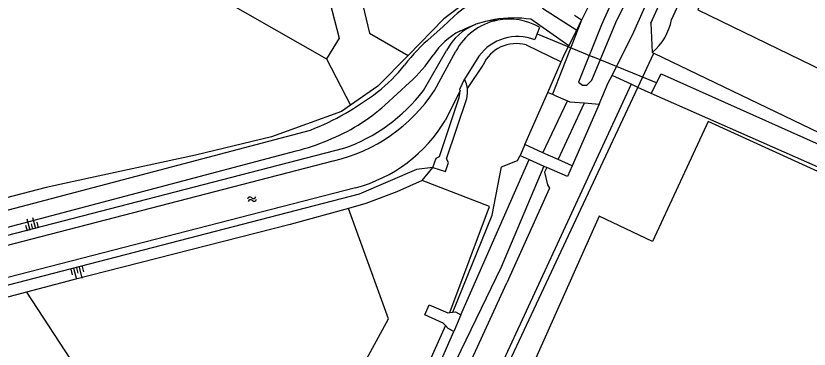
# Model space of a CAD drawing. Extents: x 133000 to 136000, y 400500 to 403500.
# Drawn here: x 133727.4 to 133865.4, y 401294.2 to 401352.2 of the extents above; entities that cross this region are included whole.
import ezdxf

# ---------------------------------------------------------------- set-up
doc = ezdxf.new("R2010")
doc.units = 0
for name, color, linetype in [('gg-knt-BGT kruinlijn', 7, 'Continuous'), ('gg-knt-bovenkant onderkant talud', 7, 'Continuous'), ('gg-knt-onverhard', 7, 'Continuous'), ('gg-knt-verharding', 7, 'Continuous'), ('gg-kntw-bovenkant insteek waterloop', 7, 'Continuous'), ('gg-kntw-waterlijn', 7, 'Continuous'), ('gg-kwrk-duiker nz buis', 7, 'Continuous'), ('gg-kwrk-keermuur', 7, 'Continuous'), ('gg-kwrk-kunstwerk', 7, 'Continuous'), ('gg-kwrk-kunstwerk niveau 01', 7, 'Continuous'), ('gt-grn-groengrens', 7, 'Continuous'), ('gt-grn-vlakafsluiter', 7, 'Continuous'), ('gt-symb-talud symbool', 7, 'Continuous'), ('gt-symb-watersymbool', 7, 'Continuous')]:
    doc.layers.add(name, color=color, linetype=linetype)

# ---------------------------------------------------------------- blocks, each defined once
blk = doc.blocks.new('gt0-WA')
at = {"layer": 'gt-symb-watersymbool'}
for centre, start, end in [((-0.32, 0.02), 28.0725, 151.9275), ((0.43, 0.42), 208.0725, 331.9275), ((-0.32, -0.43), 28.0725, 151.9275), ((0.43, -0.03), 208.0725, 331.9275)]:
    blk.add_arc(centre, 0.425, start, end, dxfattribs=at)
blk = doc.blocks.new('gt0-TALUD_1')
at = {"layer": 'gt-symb-talud symbool'}
for p, q in [((-1, -1), (-1, 0)), ((0.5, -2), (0.5, 0)), ((-0.5, -2), (-0.5, 0)), ((0, -1), (0, 0)), ((1, -1), (1, 0))]:
    blk.add_line(p, q, dxfattribs=at)

msp = doc.modelspace()

# ---------------------------------------------------------------- linework, layer by layer
at = {"layer": 'gg-knt-BGT kruinlijn'}
msp.add_lwpolyline([(133799.98, 401325.81), (133797.1, 401325.43), (133787.14, 401321.13), (133646.1, 401284.64)], dxfattribs=at)
at = {"layer": 'gg-knt-bovenkant onderkant talud'}
for p, q in [((133816.18, 401347.09), (133822.32, 401344.17)), ((133798.32, 401339.17), (133802.34, 401346.12)), ((133805.99, 401339.5), (133808.71, 401343.59)), ((133497.87, 401255.06), (133784.46, 401329.13)), ((133729.24, 401304.14), (133720.95, 401301.97))]:
    msp.add_line(p, q, dxfattribs=at)
for points in [[(133811.19, 401351.39), (133810.16, 401351.35), (133809.14, 401351.2)], [(133798.08, 401323.56), (133793.67, 401321.54), (133788.31, 401319.53), (133785.3, 401318.69)], [(133802.93, 401300.58), (133809.8, 401319), (133798.08, 401323.56)], [(133785.3, 401318.69), (133775.11, 401315.86), (133737.37, 401306.28), (133729.24, 401304.14)]]:
    msp.add_lwpolyline(points, dxfattribs=at)
for centre, radius, start, end in [((133811.06, 401341.54), 9.85, 111.6641, 152.2642), ((133814.43, 401341.1), 6.24, 73.718, 156.4794), ((133774.6, 401357.33), 29.87, 289.2825, 322.5729)]:
    msp.add_arc(centre, radius, start, end, dxfattribs=at)
at = {"layer": 'gg-knt-onverhard'}
for p, q in [((133837.88, 401350.88), (133845.97, 401368.44)), ((133848.45, 401367.01), (133841.52, 401351.5)), ((133819.05, 401353.51), (133824.99, 401349.68)), ((133809.14, 401351.2), (133807.42, 401350.69)), ((133810.67, 401351.52), (133809.14, 401351.2)), ((133823.63, 401346.95), (133817, 401351.56)), ((133791.62, 401336.64), (133795.91, 401340.58))]:
    msp.add_line(p, q, dxfattribs=at)
for points in [[(133799.66, 401348.45), (133801.68, 401350.24), (133803.65, 401352.1)], [(133804.67, 401349.51), (133806.02, 401350.15), (133807.42, 401350.69)], [(133524.92, 401268.88), (133534.36, 401269.95), (133719.9, 401316.83), (133778.65, 401332.3)], [(133525.73, 401265.04), (133719.78, 401313.8), (133776.19, 401328.71)]]:
    msp.add_lwpolyline(points, dxfattribs=at)
for centre, radius, start, end in [((133811.06, 401344.45), 10.64, 104.6424, 134.0881), ((133813.98, 401331.67), 20.12, 81.3566, 99.4581), ((133831.62, 401353.49), 10.09, 310.2191, 348.6636), ((133810.52, 401338.26), 12.68, 117.4906, 146.0924), ((133821.95, 401322.55), 34.17, 130.7155, 141.9495), ((133777.91, 401360.17), 26.61, 312.574, 326.0984), ((133774.02, 401360.06), 26.69, 307.553, 321.9503), ((133760.92, 401377.11), 48.19, 299.5633, 307.5419), ((133771.87, 401358.24), 29.26, 301.0182, 312.4463), ((133760.9, 401377.21), 48.29, 291.5712, 299.5333), ((133766.84, 401366.56), 38.99, 292.4616, 301.0461), ((133766.79, 401366.69), 39.13, 283.9068, 292.4601)]:
    msp.add_arc(centre, radius, start, end, dxfattribs=at)
at = {"layer": 'gg-knt-verharding'}
for p, q in [((133819.99, 401338.86), (133820.79, 401338.52)), ((133820.79, 401338.52), (133821.38, 401338.27)), ((133821.38, 401338.27), (133823.38, 401337.41)), ((133826.37, 401337.03), (133828.91, 401336.83))]:
    msp.add_line(p, q, dxfattribs=at)
msp.add_lwpolyline([(133823.38, 401337.41), (133823.8, 401337.23), (133826.37, 401337.03)], dxfattribs=at)
at = {"layer": 'gg-kntw-bovenkant insteek waterloop'}
for p, q in [((133825.84, 401351.39), (133820.79, 401338.52)), ((133818.54, 401350.16), (133817.71, 401348.02)), ((133800.24, 401339.16), (133803.95, 401345.99)), ((133807.96, 401345.13), (133805.49, 401341.14)), ((133804.7, 401339.2), (133802.17, 401334.05)), ((133786.52, 401322.27), (133622.1, 401279.97)), ((133820.26, 401322.23), (133812.83, 401305.76)), ((133802.17, 401298.32), (133762.53, 401210.29))]:
    msp.add_line(p, q, dxfattribs=at)
for points in [[(133835.63, 401373.65), (133827.05, 401353.84), (133825.84, 401351.39)], [(133831.14, 401341.81), (133834.92, 401349.4), (133843.85, 401369.41)], [(133828.91, 401336.83), (133830.5, 401340.51), (133831.14, 401341.81)], [(133837.97, 401338.66), (133839.68, 401342.06), (133918.39, 401306.91), (133920.69, 401304.53)], [(133919.85, 401302.71), (133916.74, 401303.93), (133837.97, 401338.66)], [(133803.44, 401300.65), (133810.27, 401317.49), (133811.9, 401325.9), (133814.68, 401327.01), (133815.14, 401327.9)], [(133549.06, 401261.18), (133547.72, 401266.18), (133782.64, 401326.93)], [(133819.81, 401325.79), (133819.42, 401324.99), (133819.9, 401322.76), (133820.26, 401322.23)], [(133762.53, 401210.29), (133768.5, 401208.09), (133771.62, 401214.42), (133796.45, 401270.12), (133812.83, 401305.76)]]:
    msp.add_lwpolyline(points, dxfattribs=at)
for centre, radius, start, end in [((133813.25, 401341.07), 10.52, 101.3078, 152.1198), ((133813.25, 401341.07), 10.52, 59.7981, 101.2773), ((133814.71, 401340.24), 8.33, 68.9256, 144.0831), ((133776.03, 401355.23), 29.06, 283.1624, 326.4353), ((133779.87, 401347.4), 25.99, 284.8344, 329.0961)]:
    msp.add_arc(centre, radius, start, end, dxfattribs=at)
at = {"layer": 'gg-kntw-waterlijn'}
for p, q in [((133819.13, 401328.37), (133823.38, 401337.41)), ((133821.76, 401327.2), (133826.37, 401337.03)), ((133804.83, 401300.18), (133816.75, 401327.17))]:
    msp.add_line(p, q, dxfattribs=at)
for points in [[(133867.29, 401435.86), (133866.85, 401433.91), (133862.8, 401425.05), (133832.29, 401357.21), (133829.79, 401351.65), (133829.32, 401350.61), (133825.31, 401340.64), (133826.02, 401340.1), (133826.76, 401340.11), (133827.65, 401340.96), (133831.82, 401350.98)], [(133831.82, 401350.98), (133841.11, 401369.85), (133856.97, 401404.63), (133870.54, 401432.43), (133872.46, 401435.19)], [(133819.26, 401326.04), (133811.83, 401308.48), (133803.97, 401292.18), (133790.9, 401263.41), (133774.39, 401225.53), (133767.38, 401210.26), (133765.55, 401210.98)], [(133765.55, 401210.98), (133774.84, 401231.13), (133789.5, 401265.23), (133803.64, 401297.28)]]:
    msp.add_lwpolyline(points, dxfattribs=at)
at = {"layer": 'gg-kwrk-duiker nz buis'}
for p in [(133818.11, 401349.05), (133838.89, 401340.5)]:
    msp.add_line(p, (133827.83, 401345.05), dxfattribs=at)
at = {"layer": 'gg-kwrk-keermuur'}
for p, q in [((133815.97, 401329.77), (133819.99, 401338.86)), ((133828.91, 401336.83), (133824.21, 401326.11))]:
    msp.add_line(p, q, dxfattribs=at)
at = {"layer": 'gg-kwrk-kunstwerk'}
for p, q in [((133802.93, 401300.58), (133803.44, 401300.65)), ((133804.83, 401300.18), (133803.64, 401297.28))]:
    msp.add_line(p, q, dxfattribs=at)
for points in [[(133804.7, 401339.2), (133804.68, 401339.44), (133805.49, 401341.14)], [(133805.99, 401339.5), (133805.82, 401340.34), (133805.49, 401341.14)], [(133799.98, 401325.81), (133802.14, 401325.09), (133802.67, 401326.67), (133802.36, 401327.3), (133805.85, 401337.79), (133806, 401338.64), (133805.99, 401339.5)], [(133799.98, 401325.81), (133800.51, 401327.4), (133801.11, 401327.7), (133804.53, 401337.98), (133804.67, 401338.58), (133804.7, 401339.2)], [(133802.17, 401298.32), (133801.78, 401298.76), (133798.57, 401300.17), (133799.32, 401301.93), (133802.54, 401300.53), (133802.93, 401300.58)], [(133803.44, 401300.65), (133803.9, 401300.72), (133804.83, 401300.18)], [(133803.64, 401297.28), (133802.61, 401297.81), (133802.17, 401298.32)]]:
    msp.add_lwpolyline(points, dxfattribs=at)
at = {"layer": 'gg-kwrk-kunstwerk niveau 01'}
for p, q in [((133815.97, 401329.77), (133815.14, 401327.9)), ((133819.13, 401328.37), (133815.97, 401329.77)), ((133815.14, 401327.9), (133816.75, 401327.17)), ((133816.75, 401327.17), (133819.26, 401326.04)), ((133821.76, 401327.2), (133819.13, 401328.37)), ((133824.21, 401326.11), (133821.76, 401327.2)), ((133819.26, 401326.04), (133819.81, 401325.79))]:
    msp.add_line(p, q, dxfattribs=at)
msp.add_lwpolyline([(133824.21, 401326.11), (133823.37, 401324.21), (133819.81, 401325.79)], dxfattribs=at)
at = {"layer": 'gt-grn-groengrens'}
for p, q in [((133751.41, 401361.83), (133781.47, 401344.68)), ((133825.84, 401351.39), (133824.61, 401352.21)), ((133824.99, 401349.68), (133825.84, 401351.39)), ((133822.32, 401344.17), (133822.95, 401345.6)), ((133835.65, 401339.73), (133838.43, 401345.65)), ((133838.14, 401345.78), (133838.43, 401345.65)), ((133838.43, 401345.65), (133919.9, 401306.52)), ((133781.47, 401344.68), (133785.63, 401336.62)), ((133819.99, 401338.86), (133822.32, 401344.17)), ((133798.08, 401323.56), (133799.98, 401325.81)), ((133732.64, 401322.31), (133716.07, 401318.06))]:
    msp.add_line(p, q, dxfattribs=at)
for points in [[(133846.1, 401353.21), (133921.72, 401316.51), (133954.28, 401389.97), (133879.16, 401424.51), (133846.1, 401353.21)], [(133777.4, 401409.65), (133781.93, 401378.7), (133788.93, 401349.12), (133795.65, 401345.29)], [(133751.41, 401361.83), (133759.98, 401375.8), (133770.78, 401369.15), (133770.78, 401379.37), (133768.17, 401387.8), (133766.39, 401391.01), (133770.55, 401398.85), (133783.68, 401348.29), (133781.47, 401344.68)], [(133818.4, 401355.27), (133814.06, 401355.78), (133806.99, 401355.54), (133801.87, 401351.64), (133795.65, 401345.29)], [(133795.65, 401345.29), (133790.4, 401339.92), (133785.63, 401336.62)], [(133834.46, 401340.28), (133799.74, 401265.25), (133790.43, 401245.2), (133761.32, 401182.52), (133748.46, 401154.68), (133743.86, 401144.42), (133728.97, 401112.18)], [(133800.72, 401265.01), (133803.37, 401270.92), (133835.65, 401339.73)], [(133785.63, 401336.62), (133784.06, 401335.53), (133771.86, 401331.14), (133758.63, 401327.94), (133741.69, 401324.27), (133732.64, 401322.31)], [(133884.23, 401231.99), (133915.68, 401302.89), (133847.9, 401333.81), (133838.18, 401312.91), (133828.91, 401317.33), (133807.42, 401269.3), (133884.23, 401231.99)], [(133729.24, 401304.14), (133737.9, 401290.92), (133748.17, 401283.34), (133767.19, 401285.14), (133786.66, 401289.29), (133792.25, 401299.49), (133785.3, 401318.69)]]:
    msp.add_lwpolyline(points, dxfattribs=at)
at = {"layer": 'gt-grn-vlakafsluiter'}
for p, q in [((133837.88, 401350.88), (133838.14, 401345.78)), ((133823.63, 401346.95), (133824.99, 401349.68)), ((133822.95, 401345.6), (133823.63, 401346.95)), ((133834.46, 401340.28), (133831.14, 401341.81)), ((133835.65, 401339.73), (133834.46, 401340.28)), ((133837.97, 401338.66), (133835.65, 401339.73))]:
    msp.add_line(p, q, dxfattribs=at)

# ---------------------------------------------------------------- block references
at = {"layer": 'gt-symb-talud symbool'}
for p, xscale, yscale, rotation in [((133730.31, 401315.05), 1.0004808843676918, 1.0004808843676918, -165.58873496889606), ((133737.99, 401308.37), 1.0002204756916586, 1.0002204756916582, 13.883418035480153)]:
    msp.add_blockref('gt0-TALUD_1', p, dxfattribs=dict(at, xscale=xscale, yscale=yscale, rotation=rotation))
at = {"layer": 'gt-symb-watersymbool', "rotation": 15.370725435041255}
msp.add_blockref('gt0-WA', (133768.44, 401320.28), dxfattribs=at)

doc.saveas('drawing.dxf')
